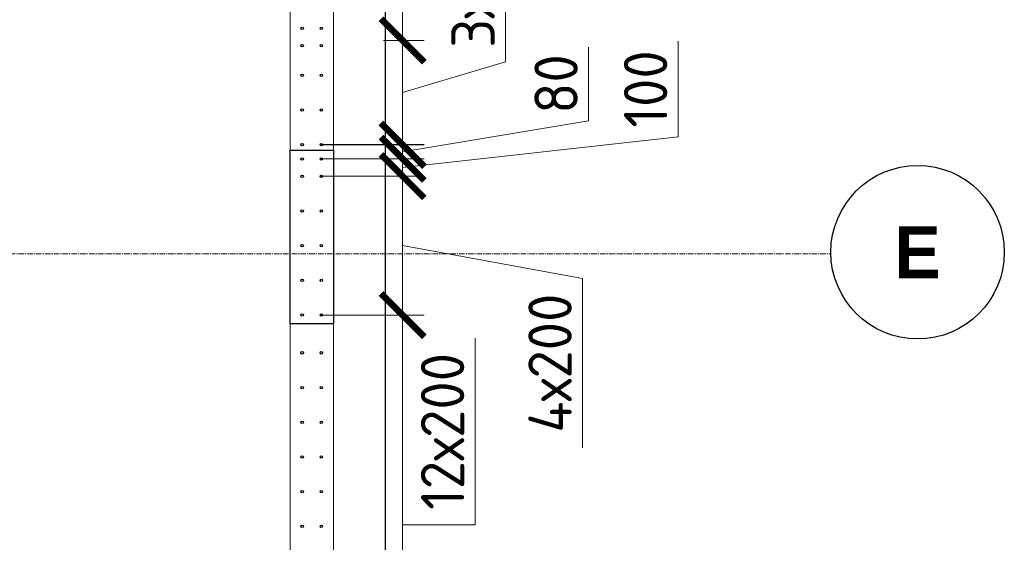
# Model space of a CAD drawing. Header units: millimetres. Extents: x -56135 to 1694203, y -446411 to -23139.
# Tile 305 of 311: x 1005999 to 1011676, y -70232 to -67220. Entities that reach past the tile are written whole.
import ezdxf

# ---------------------------------------------------------------- set-up
doc = ezdxf.new("R2010")
doc.units = ezdxf.units.MM
for name, pattern in [('01 Штриховая _4 мм_', [6, 3.5, -2.5]), ('______5', [1100, 800, -100, 100, -100]), ('HIDDEN2', [4.7625, 3.175, -1.5875]), ('осевая', [50.8, 31.75, -6.35, 6.35, -6.35])]:
    doc.linetypes.add(name, pattern=pattern)
for name, color, linetype, lineweight in [('0 Фундамент', 5, 'Continuous', 30), ('1 Стены', 3, 'Continuous', 30), ('Оси', 40, '______5', 18), ('РАЗМЕРЫ', 1, 'Continuous', 9), ('СТЕНЫ', 3, 'Continuous', 30)]:
    doc.layers.add(name, color=color, linetype=linetype, lineweight=lineweight)
doc.styles.add('Century Gothic', font='GOTHIC.TTF')
doc.styles.add('GOST-2.304_Type-B', font='GOST_Common.ttf')
doc.dimstyles.new('СПДС', dxfattribs={"dimscale": 100, "dimtxt": 2.5, "dimasz": 2.5, "dimexe": 1.25, "dimexo": 0, "dimtad": 1, "dimdec": 0, "dimtxsty": 'GOST-2.304_Type-B', "dimblk": 'ARCHTICK', "dimcen": 2.5, "dimdle": 2, "dimadec": 0, "dimazin": 2, "dimtfac": 0.75, "dimtdec": 0, "dimtmove": 1, "dimatfit": 3, "dimfxl": 1, "dimtolj": 1, "dimarcsym": 1})

# ---------------------------------------------------------------- blocks, each defined once
blk = doc.blocks.new('NSY101')
at = {"color": 0, "linetype": 'ByBlock', "lineweight": -2}
blk.add_circle((0, 0), 50, dxfattribs=at)
blk = doc.blocks.new('оси 2.2-2.3')
at = {"layer": 'Оси', "color": 16, "linetype": 'осевая', "lineweight": 0, "transparency": 33554687}
for p, q in [((521254.5, -104267.9), (521254.9, -134893.5)), ((468076.3, -113595.4), (524372.9, -113595.4))]:
    blk.add_line(p, q, dxfattribs=at)
at = {"layer": 'Оси', "color": 16, "linetype": 'Continuous', "lineweight": 25, "transparency": 33554687, "xscale": 9.999999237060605, "yscale": 9.999999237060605, "zscale": 9.999999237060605}
blk.add_blockref('NSY101', (524872.8, -113585.2), dxfattribs=at)
at = {"layer": 'Оси', "color": 16, "linetype": 'Continuous', "lineweight": 25, "transparency": 33554687, "insert": (524872.8, -113585.2), "char_height": 300, "width": 365, "attachment_point": 5, "style": 'Century Gothic'}
blk.add_mtext('\\A1;{\\fCentury Gothic|i0|b1;\\H300.000000;\\W1.000000;\\C16;Е}\\P', dxfattribs=at)
blk = doc.blocks.new('стены тп')
at = {"layer": '1 Стены', "color": 252, "linetype": 'HIDDEN2', "lineweight": 0, "true_color": 0x939598}
for p, q in [((909640.6, -198725.6), (909640.6, -187275.6)), ((909390.6, -187525.6), (909390.6, -197425.6))]:
    blk.add_line(p, q, dxfattribs=at)
blk = doc.blocks.new('_ArchTick')
at = {"color": 0, "linetype": 'ByBlock', "const_width": 0.15}
blk.add_lwpolyline([(-0.5, -0.5), (0.5, 0.5)], dxfattribs=at)
blk = doc.blocks.new('*D1616')
at = {"layer": 'DEFPOINTS', "color": 0, "transparency": 16777216}
for p in [(1007738.2, -68922.1), (1007738.2, -71339.9, -720), (1008207.1, -71339.9)]:
    blk.add_point(p, dxfattribs=at)
at = {"layer": 'РАЗМЕРЫ', "color": 0, "lineweight": -2, "transparency": 16777216}
for p, q in [((1008207.1, -68722.1), (1008207.1, -71539.9)), ((1007738.2, -68922.1), (1008332.1, -68922.1)), ((1008624.8, -70130.2), (1008624.8, -69055.2)), ((1008207.1, -70131), (1008624.8, -70130.2)), ((1007738.2, -71339.9), (1008332.1, -71339.9))]:
    blk.add_line(p, q, dxfattribs=at)
at = {"layer": 'РАЗМЕРЫ', "color": 0, "lineweight": -2, "transparency": 16777216, "xscale": 250, "yscale": 250, "zscale": 250}
for p, rotation in [((1008207.1, -68922.1), 90), ((1008207.1, -71339.9), 270)]:
    blk.add_blockref('_ArchTick', p, dxfattribs=dict(at, rotation=rotation))
at = {"layer": 'РАЗМЕРЫ', "color": 0, "transparency": 16777216, "insert": (1008437.3, -69592.7), "char_height": 250, "attachment_point": 5, "rotation": 90, "style": 'GOST-2.304_Type-B'}
blk.add_mtext('\\A1;12х200', dxfattribs=at)
blk = doc.blocks.new('*D1583')
at = {"layer": 'DEFPOINTS', "color": 0, "transparency": 16777216}
for p in [(1008096.9, -63339.9), (1008096.9, -67339.9), (1008207.1, -67339.9)]:
    blk.add_point(p, dxfattribs=at)
at = {"layer": 'РАЗМЕРЫ', "color": 0, "lineweight": -2, "transparency": 16777216}
for p, q in [((1008207.1, -63139.9), (1008207.1, -67539.9)), ((1008096.9, -63339.9), (1008332.1, -63339.9)), ((1008207.1, -65339.9), (1008624.5, -65277.4)), ((1008624.5, -65277.4), (1008624.5, -66377.4)), ((1008096.9, -67339.9), (1008332.1, -67339.9))]:
    blk.add_line(p, q, dxfattribs=at)
at = {"layer": 'РАЗМЕРЫ', "color": 0, "lineweight": -2, "transparency": 16777216, "xscale": 250, "yscale": 250, "zscale": 250}
for p, rotation in [((1008207.1, -63339.9), 90), ((1008207.1, -67339.9), 270)]:
    blk.add_blockref('_ArchTick', p, dxfattribs=dict(at, rotation=rotation))
at = {"layer": 'РАЗМЕРЫ', "color": 0, "transparency": 16777216, "insert": (1008437, -65827.4), "char_height": 250, "attachment_point": 5, "rotation": 90, "style": 'GOST-2.304_Type-B'}
blk.add_mtext('\\A1;40х100', dxfattribs=at)
blk = doc.blocks.new('*D2028')
at = {"layer": 'DEFPOINTS', "color": 0, "transparency": 16777216}
for p in [(1007738.2, -68122.1), (1008207.1, -68122.1), (1007738.2, -68922.1)]:
    blk.add_point(p, dxfattribs=at)
at = {"layer": 'РАЗМЕРЫ', "color": 0, "lineweight": -2, "transparency": 16777216}
for p, q in [((1008207.1, -69122.1), (1008207.1, -67922.1)), ((1007738.2, -68122.1), (1008332.1, -68122.1)), ((1008207.1, -68522.1), (1009244.3, -68711.6)), ((1009244.3, -68711.6), (1009244.3, -69686.6)), ((1007738.2, -68922.1), (1008332.1, -68922.1))]:
    blk.add_line(p, q, dxfattribs=at)
at = {"layer": 'РАЗМЕРЫ', "color": 0, "lineweight": -2, "transparency": 16777216, "xscale": 250, "yscale": 250, "zscale": 250}
for p, rotation in [((1008207.1, -68122.1), 90), ((1008207.1, -68922.1), 270)]:
    blk.add_blockref('_ArchTick', p, dxfattribs=dict(at, rotation=rotation))
at = {"layer": 'РАЗМЕРЫ', "color": 0, "transparency": 16777216, "insert": (1009056.8, -69199.1), "char_height": 250, "attachment_point": 5, "rotation": 90, "style": 'GOST-2.304_Type-B'}
blk.add_mtext('\\A1;4х200', dxfattribs=at)
blk = doc.blocks.new('*D2029')
at = {"layer": 'DEFPOINTS', "color": 0, "transparency": 16777216}
for p in [(1007738.2, -68022.1), (1008207.1, -68022.1), (1007738.2, -68122.1)]:
    blk.add_point(p, dxfattribs=at)
at = {"layer": 'РАЗМЕРЫ', "color": 0, "lineweight": -2, "transparency": 16777216}
for p, q in [((1009795.5, -67894), (1009795.5, -67344)), ((1008207.1, -68022.1), (1008207.1, -67772.1)), ((1008207.1, -68072.1), (1009795.5, -67894)), ((1007738.2, -68022.1), (1008332.1, -68022.1)), ((1008207.1, -68122.1), (1008207.1, -68022.1)), ((1008207.1, -68122.1), (1008207.1, -68022.1)), ((1007738.2, -68122.1), (1008332.1, -68122.1)), ((1008207.1, -68122.1), (1008207.1, -68372.1))]:
    blk.add_line(p, q, dxfattribs=at)
at = {"layer": 'РАЗМЕРЫ', "color": 0, "lineweight": -2, "transparency": 16777216, "xscale": 250, "yscale": 250, "zscale": 250}
for p, rotation in [((1008207.1, -68022.1), 270), ((1008207.1, -68122.1), 90)]:
    blk.add_blockref('_ArchTick', p, dxfattribs=dict(at, rotation=rotation))
at = {"layer": 'РАЗМЕРЫ', "color": 0, "transparency": 16777216, "insert": (1009608, -67619), "char_height": 250, "attachment_point": 5, "rotation": 90, "style": 'GOST-2.304_Type-B'}
blk.add_mtext('\\A1;100', dxfattribs=at)
blk = doc.blocks.new('*D2030')
at = {"layer": 'DEFPOINTS', "color": 0, "transparency": 16777216}
for p in [(1008096.9, -67339.9), (1007738.2, -67939.9, -720), (1008207.1, -67939.9)]:
    blk.add_point(p, dxfattribs=at)
at = {"layer": 'РАЗМЕРЫ', "color": 0, "lineweight": -2, "transparency": 16777216}
for p, q in [((1008800.8, -67461.8), (1008800.8, -66511.8)), ((1008207.1, -67139.9), (1008207.1, -68139.9)), ((1008096.9, -67339.9), (1008332.1, -67339.9)), ((1008207.1, -67639.9), (1008800.8, -67461.8)), ((1007738.2, -67939.9), (1008332.1, -67939.9))]:
    blk.add_line(p, q, dxfattribs=at)
at = {"layer": 'РАЗМЕРЫ', "color": 0, "lineweight": -2, "transparency": 16777216, "xscale": 250, "yscale": 250, "zscale": 250}
for p, rotation in [((1008207.1, -67339.9), 90), ((1008207.1, -67939.9), 270)]:
    blk.add_blockref('_ArchTick', p, dxfattribs=dict(at, rotation=rotation))
at = {"layer": 'РАЗМЕРЫ', "color": 0, "transparency": 16777216, "insert": (1008613.3, -66986.8), "char_height": 250, "attachment_point": 5, "rotation": 90, "style": 'GOST-2.304_Type-B'}
blk.add_mtext('\\A1;3х200', dxfattribs=at)
blk = doc.blocks.new('*D1535')
at = {"layer": 'DEFPOINTS', "color": 0, "transparency": 16777216}
for p in [(1007738.2, -67941.9, -720), (1007757.9, -68022.1), (1008207.1, -68022.1)]:
    blk.add_point(p, dxfattribs=at)
at = {"layer": 'РАЗМЕРЫ', "color": 0, "lineweight": -2, "transparency": 16777216}
for p, q in [((1009279.3, -67802.9), (1009279.3, -67377.9)), ((1008207.1, -67941.9), (1008207.1, -67691.9)), ((1008207.1, -67982), (1009279.3, -67802.9)), ((1007738.2, -67941.9), (1008332.1, -67941.9)), ((1008207.1, -67941.9), (1008207.1, -68022.1)), ((1008207.1, -67941.9), (1008207.1, -68022.1)), ((1007757.9, -68022.1), (1008332.1, -68022.1)), ((1008207.1, -68022.1), (1008207.1, -68272.1))]:
    blk.add_line(p, q, dxfattribs=at)
at = {"layer": 'РАЗМЕРЫ', "color": 0, "lineweight": -2, "transparency": 16777216, "xscale": 250, "yscale": 250, "zscale": 250}
for p, rotation in [((1008207.1, -67941.9), 270), ((1008207.1, -68022.1), 90)]:
    blk.add_blockref('_ArchTick', p, dxfattribs=dict(at, rotation=rotation))
at = {"layer": 'РАЗМЕРЫ', "color": 0, "transparency": 16777216, "insert": (1009091.8, -67590.4), "char_height": 250, "attachment_point": 5, "rotation": 90, "style": 'GOST-2.304_Type-B'}
blk.add_mtext('\\A1;80', dxfattribs=at)
blk = doc.blocks.new('стены  тп')
at = {"layer": 'СТЕНЫ', "color": 251, "linetype": '01 Штриховая _4 мм_', "lineweight": 0, "true_color": 0x636466}
for p, q in [((589762.3, -327825.7, 3100), (589762.3, -316375.7, 3100)), ((589512.3, -316625.7, 3100), (589512.3, -326525.7, 3100))]:
    blk.add_line(p, q, dxfattribs=at)
blk = doc.blocks.new('прпрп')
at = {"color": 1, "lineweight": 30}
blk.add_lwpolyline([(1007558.2, -67972.1), (1007808.2, -67972.1), (1007808.2, -68972.1), (1007558.2, -68972.1)], close=True, dxfattribs=at)
at = {"layer": '0 Фундамент'}
blk.add_lwpolyline([(960458, -61120), (960458, -85300), (967808, -85300), (967808, -85300), (980308, -85300), (980308, -85300), (982658, -85300), (982658, -85300), (1008108, -85300), (1008108, -81220), (1009588, -81220), (1009588, -72620), (1008108, -72620), (1008108, -61120), (960458, -61120)], dxfattribs=at)
at = {"layer": 'РАЗМЕРЫ', "color": 8, "linetype": 'Continuous', "lineweight": 30}
for centre in [(1007627.8, -67269.9, -720), (1007738.2, -67269.9, -720), (1007627.8, -67369.9, -720), (1007738.2, -67369.9, -720), (1007627.8, -67539.9, -720), (1007738.2, -67539.9, -720), (1007627.8, -67739.9, -720), (1007738.2, -67739.9, -720), (1007627.8, -67939.9, -720), (1007738.2, -67939.9, -720), (1007627.8, -68022.1), (1007738.2, -68022.1), (1007627.8, -68122.1), (1007738.2, -68122.1), (1007627.8, -68322.1), (1007738.2, -68322.1), (1007627.8, -68522.1), (1007738.2, -68522.1), (1007627.8, -68722.1), (1007738.2, -68722.1), (1007627.8, -68922.1), (1007738.2, -68922.1), (1007627.8, -69139.9, -720), (1007738.2, -69139.9, -720), (1007627.8, -69339.9, -720), (1007738.2, -69339.9, -720), (1007627.8, -69539.9, -720), (1007738.2, -69539.9, -720), (1007627.8, -69739.9, -720), (1007738.2, -69739.9, -720), (1007627.8, -69939.9, -720), (1007738.2, -69939.9, -720), (1007627.8, -70139.9, -720), (1007738.2, -70139.9, -720)]:
    blk.add_circle(centre, 7, dxfattribs=at)
at = {"layer": 'РАЗМЕРЫ', "color": 1}
for name, p in [('оси 2.2-2.3', (486303.3, 45025.4)), ('стены тп', (98167.6, 126055.6))]:
    blk.add_blockref(name, p, dxfattribs=at)
at = {"layer": 'РАЗМЕРЫ'}
blk.add_blockref('стены  тп', (418045.9, 255155.8, -3100), dxfattribs=at)
at = {"layer": 'РАЗМЕРЫ', "color": 1}
for base, p1, p2, text, picture, middle in [((1008207.1, -67339.9), (1008096.9, -63339.9), (1008096.9, -67339.9), '40х100', '*D1583', (1008624.5, -65339.9)), ((1008207.1, -68122.1), (1007738.2, -68922.1), (1007738.2, -68122.1), '4х200', '*D2028', (1009244.3, -68774.1)), ((1008207.1, -71339.9), (1007738.2, -68922.1), (1007738.2, -71339.9, -720), '12х200', '*D1616', (1008624.8, -70067.7))]:
    dim = blk.add_linear_dim(base=base, p1=p1, p2=p2, angle=90, text=text, dimstyle='СПДС', dxfattribs=at)
    dim.commit()
    dim.dimension.update_dxf_attribs({"geometry": picture, "text_midpoint": middle, "dimtype": 128})
dim = blk.add_linear_dim(base=(1008207.1, -67939.9), p1=(1008096.9, -67339.9), p2=(1007738.2, -67939.9, -720), angle=90, text='3х200', dimstyle='СПДС', dxfattribs=at)
dim.commit()
dim.dimension.update_dxf_attribs({"geometry": '*D2030', "text_midpoint": (1008613.3, -67399.3)})
for p1, p2, picture, middle in [((1007738.2, -68122.1), (1007738.2, -68022.1), '*D2029', (1009795.5, -67831.5)), ((1007738.2, -67941.9, -720), (1007757.9, -68022.1), '*D1535', (1009279.3, -67740.4))]:
    dim = blk.add_linear_dim(base=(1008207.1, -68022.1), p1=p1, p2=p2, angle=90, dimstyle='СПДС', dxfattribs=at)
    dim.commit()
    dim.dimension.update_dxf_attribs({"geometry": picture, "text_midpoint": middle, "dimtype": 128})

msp = doc.modelspace()

# ---------------------------------------------------------------- block references
at = {"layer": 'РАЗМЕРЫ'}
msp.add_blockref('прпрп', (0, 0), dxfattribs=at)

doc.saveas('drawing.dxf')
